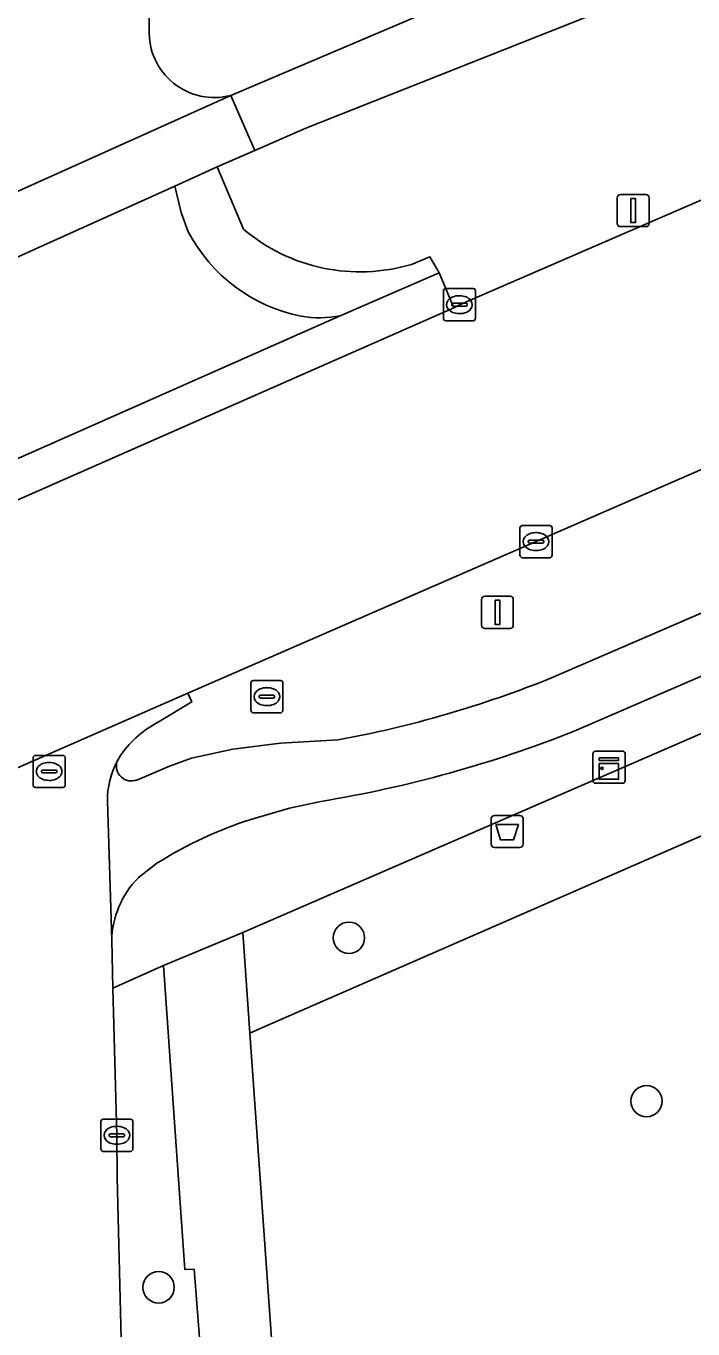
# Model space of a CAD drawing. Extents: x 157320 to 158835, y 386650 to 388491.
# Drawn here: x 157872.77 to 157893.57, y 387763.75 to 387804.33 of the extents above; entities that cross this region are included whole.
import ezdxf

# ---------------------------------------------------------------- set-up
doc = ezdxf.new("R2010")
doc.units = 0
for name, color, linetype in [('IMGEO_Afvalbak', 7, 'Continuous'), ('IMGEO_Berm_groen', 7, 'Continuous'), ('IMGEO_Berm_open', 7, 'Continuous'), ('IMGEO_Boom', 7, 'Continuous'), ('IMGEO_Erf', 7, 'Continuous'), ('IMGEO_Fietspad_open', 7, 'Continuous'), ('IMGEO_Groenvoorziening', 7, 'Continuous'), ('IMGEO_Hek', 7, 'Continuous'), ('IMGEO_Kast', 7, 'Continuous'), ('IMGEO_Kolk', 7, 'Continuous'), ('IMGEO_Lichtmast', 7, 'Continuous'), ('IMGEO_Rijbaan_lokaal_gesloten', 7, 'Continuous'), ('IMGEO_Rijbaan_lokaal_open', 7, 'Continuous'), ('IMGEO_Rioolput', 7, 'Continuous'), ('IMGEO_Verkeersbordpaal', 7, 'Continuous'), ('IMGEO_Voetpad_open', 7, 'Continuous')]:
    doc.layers.add(name, color=color, linetype=linetype)

msp = doc.modelspace()

# ---------------------------------------------------------------- linework, layer by layer
at = {"layer": 'IMGEO_Afvalbak'}
for p, q in [((157887.378, 387779.744), (157888.168, 387779.744)), ((157888.168, 387779.744), (157887.378, 387779.744)), ((157887.278, 387778.844), (157887.278, 387779.644)), ((157887.278, 387779.644), (157887.278, 387778.844)), ((157888.268, 387779.644), (157888.268, 387778.844)), ((157888.268, 387778.844), (157888.268, 387779.644)), ((157888.168, 387778.744), (157887.378, 387778.744)), ((157887.378, 387778.744), (157888.168, 387778.744))]:
    msp.add_line(p, q, dxfattribs=at)
msp.add_lwpolyline([(157887.421, 387779.458), (157888.125, 387779.458), (157887.976, 387778.988), (157887.57, 387778.988), (157887.421, 387779.458)], dxfattribs=at)
for centre, start, end in [((157887.378, 387779.644), 90, 180), ((157887.378, 387779.644), 90, 180), ((157888.168, 387779.644), 0, 90), ((157888.168, 387779.644), 360, 90), ((157887.378, 387778.844), 180, 270), ((157887.378, 387778.844), 180, 270), ((157888.168, 387778.844), 270, 0), ((157888.168, 387778.844), 270, 0)]:
    msp.add_arc(centre, 0.1, start, end, dxfattribs=at)
at = {"layer": 'IMGEO_Berm_groen'}
for points in [[(157893.382, 387805.863), (157881.495, 387801.15), (157879.903, 387800.455), (157878.738, 387799.947), (157879.555, 387797.999)], [(157884.792, 387796.905), (157885.367, 387797.14), (157885.656, 387796.64), (157886.113, 387795.556), (157886.287, 387795.649), (157900.796, 387801.925), (157907.925, 387805)]]:
    msp.add_lwpolyline(points, dxfattribs=at)
msp.add_arc((157883.188, 387802.307), 5.635, 229.8623, 286.539, dxfattribs=at)
at = {"layer": 'IMGEO_Berm_open'}
for points in [[(157941.513, 387809.481), (157941.631, 387808.997), (157935.806, 387807.418), (157935.65, 387807.915), (157934.351, 387807.513), (157932.932, 387807.043), (157932.649, 387806.949), (157930.208, 387806.063), (157929.812, 387805.919), (157928.898, 387805.488), (157928.836, 387805.602), (157898.534, 387792.559), (157877.821, 387783.552), (157877.943, 387783.277), (157876.924, 387782.666)], [(157889.159, 387784.027), (157919.877, 387797.287), (157935.641, 387804.109)], [(157879.555, 387797.999), (157878.738, 387799.947), (157877.413, 387799.341), (157877.613, 387798.525), (157877.832, 387797.922)], [(157882.572, 387795.306), (157885.656, 387796.64), (157885.367, 387797.14), (157884.792, 387796.905)], [(157876.226, 387780.847), (157877.246, 387781.28), (157877.935, 387781.532), (157879.22, 387781.809), (157880.712, 387781.991), (157882.501, 387782.095)], [(157875.739, 387781.643), (157875.609, 387781.418)]]:
    msp.add_lwpolyline(points, dxfattribs=at)
for centre, radius, start, end in [((157883.188, 387802.307), 5.635, 229.8623, 286.539), ((157882.345, 387800.29), 5.097, 207.6794, 258.7373), ((157881.922, 387798.516), 3.275, 259.9503, 281.4563), ((157876.165, 387816.367), 34.853, 280.4737, 291.8893), ((157878.524, 387779.614), 3.446, 117.6742, 143.9333), ((157876.06, 387781.287), 0.47, 163.7993, 290.6356)]:
    msp.add_arc(centre, radius, start, end, dxfattribs=at)
at = {"layer": 'IMGEO_Boom'}
for centre in [(157882.841, 387775.933), (157892.118, 387770.845), (157876.907, 387765.047)]:
    msp.add_circle(centre, 0.489, dxfattribs=at)
at = {"layer": 'IMGEO_Erf'}
msp.add_lwpolyline([(157940.014, 387802.268), (157935.867, 387800.495), (157935.963, 387792.163), (157934.088, 387792.102), (157926.543, 387792.136), (157923.72, 387792.147), (157880.058, 387773.098), (157879.753, 387772.965), (157881.386, 387750)], dxfattribs=at)
at = {"layer": 'IMGEO_Fietspad_open'}
for points in [[(157901.701, 387810.812), (157889.457, 387806.408), (157885.103, 387804.693), (157879.156, 387802.167), (157879.903, 387800.455), (157881.495, 387801.15), (157893.382, 387805.863)], [(157935.641, 387804.109), (157919.877, 387797.287), (157889.159, 387784.027)], [(157889.861, 387782.366), (157937.457, 387802.936), (157939.52, 387803.83)], [(157870.365, 387796.174), (157877.413, 387799.341), (157878.738, 387799.947), (157879.903, 387800.455), (157879.156, 387802.167), (157868.915, 387797.563), (157852.278, 387790.252)], [(157882.501, 387782.095), (157880.712, 387781.991), (157879.22, 387781.809), (157877.935, 387781.532), (157877.246, 387781.28), (157876.226, 387780.847)], [(157875.312, 387780.196), (157875.445, 387775.846)], [(157879.778, 387779.617), (157880.993, 387779.975), (157881.963, 387780.182)], [(157876.27, 387777.795), (157876.898, 387778.283)]]:
    msp.add_lwpolyline(points, dxfattribs=at)
for centre, radius, start, end in [((157876.165, 387816.367), 34.853, 280.4737, 291.8893), ((157875.82, 387817.77), 38.087, 279.2819, 291.6331), ((157877.829, 387780.231), 2.517, 151.8748, 180.8041), ((157876.06, 387781.287), 0.47, 163.7993, 290.6356), ((157883.769, 387767.224), 13.019, 107.852, 121.8547), ((157878.307, 387775.783), 2.863, 135.3662, 178.7485)]:
    msp.add_arc(centre, radius, start, end, dxfattribs=at)
at = {"layer": 'IMGEO_Groenvoorziening'}
for points in [[(157910.159, 387789.376), (157879.53, 387776.095), (157879.753, 387772.965), (157880.058, 387773.098), (157923.72, 387792.147), (157926.543, 387792.136), (157934.088, 387792.102), (157935.963, 387792.163), (157935.867, 387800.495), (157928.195, 387797.157), (157924.17, 387795.418)], [(157878.325, 387757.166), (157877.976, 387761.979), (157878.3, 387762.003), (157878.021, 387765.611), (157877.73, 387765.599), (157877.059, 387775.071), (157875.48, 387774.362), (157875.607, 387769.781), (157875.619, 387768.476), (157876.072, 387750), (157876.179, 387745.801), (157879.114, 387745.86), (157878.818, 387750)]]:
    msp.add_lwpolyline(points, close=True, dxfattribs=at)
at = {"layer": 'IMGEO_Hek'}
for points in [[(157926.543, 387792.136), (157923.72, 387792.147), (157880.058, 387773.098)], [(157880.058, 387773.098), (157879.753, 387772.965)]]:
    msp.add_lwpolyline(points, dxfattribs=at)
at = {"layer": 'IMGEO_Kast'}
for p, q in [((157890.448, 387780.82), (157890.448, 387781.661)), ((157890.448, 387781.661), (157890.448, 387780.82)), ((157890.523, 387781.745), (157891.364, 387781.745)), ((157891.364, 387781.745), (157890.523, 387781.745)), ((157891.448, 387781.67), (157891.448, 387780.829)), ((157891.448, 387780.829), (157891.448, 387781.67)), ((157891.373, 387780.745), (157890.532, 387780.745)), ((157890.532, 387780.745), (157891.373, 387780.745))]:
    msp.add_line(p, q, dxfattribs=at)
for points in [[(157890.643, 387781.535), (157891.243, 387781.535), (157891.243, 387781.45), (157890.643, 387781.45), (157890.643, 387781.535)], [(157890.643, 387781.36), (157891.243, 387781.36), (157891.243, 387780.871), (157890.643, 387780.871), (157890.643, 387781.36)]]:
    msp.add_lwpolyline(points, dxfattribs=at)
msp.add_circle((157890.727, 387781.209), 0.0377, dxfattribs=at)
for centre, start, end in [((157890.526, 387781.667), 92.4484, 184.2845), ((157890.526, 387781.667), 92.4484, 184.2845), ((157891.37, 387781.667), 2.4484, 94.2845), ((157891.37, 387781.667), 2.4484, 94.2845), ((157890.526, 387780.823), 182.4484, 274.2845), ((157890.526, 387780.823), 182.4484, 274.2845), ((157891.37, 387780.823), 272.4484, 4.2845), ((157891.37, 387780.823), 272.4484, 4.2845)]:
    msp.add_arc(centre, 0.0779, start, end, dxfattribs=at)
at = {"layer": 'IMGEO_Kolk'}
for p, q in [((157885.785, 387795.225), (157885.785, 387796.077)), ((157885.86, 387796.151), (157886.712, 387796.151)), ((157886.786, 387796.077), (157886.786, 387795.225)), ((157886.044, 387795.645), (157886.044, 387795.657)), ((157886.482, 387795.608), (157886.084, 387795.608)), ((157886.087, 387795.694), (157886.485, 387795.694)), ((157886.273, 387795.931), (157886.298, 387795.931)), ((157886.528, 387795.657), (157886.528, 387795.645)), ((157886.296, 387795.371), (157886.271, 387795.371)), ((157886.712, 387795.151), (157885.86, 387795.151)), ((157888.173, 387787.845), (157888.173, 387788.697)), ((157888.248, 387788.771), (157889.1, 387788.771)), ((157889.174, 387788.697), (157889.174, 387787.845)), ((157888.432, 387788.265), (157888.432, 387788.277)), ((157888.475, 387788.314), (157888.873, 387788.314)), ((157888.661, 387788.551), (157888.686, 387788.551)), ((157888.916, 387788.277), (157888.916, 387788.265)), ((157888.87, 387788.228), (157888.472, 387788.228)), ((157888.684, 387787.991), (157888.659, 387787.991)), ((157889.1, 387787.771), (157888.248, 387787.771)), ((157875.106, 387769.355), (157875.106, 387770.207)), ((157875.181, 387770.281), (157876.033, 387770.281)), ((157875.594, 387770.061), (157875.619, 387770.061)), ((157876.107, 387770.207), (157876.107, 387769.355)), ((157875.365, 387769.775), (157875.365, 387769.787)), ((157875.803, 387769.738), (157875.405, 387769.738)), ((157875.408, 387769.824), (157875.806, 387769.824)), ((157875.849, 387769.787), (157875.849, 387769.775)), ((157876.033, 387769.281), (157875.181, 387769.281)), ((157875.617, 387769.501), (157875.592, 387769.501))]:
    msp.add_line(p, q, dxfattribs=at)
for points in [[(157885.785, 387795.225), (157885.785, 387796.077)], [(157885.86, 387796.151), (157886.712, 387796.151)], [(157886.786, 387796.077), (157886.786, 387795.225)], [(157886.712, 387795.151), (157885.86, 387795.151)], [(157888.173, 387787.845), (157888.173, 387788.697)], [(157888.248, 387788.771), (157889.1, 387788.771)], [(157889.174, 387788.697), (157889.174, 387787.845)], [(157889.1, 387787.771), (157888.248, 387787.771)], [(157875.106, 387769.355), (157875.106, 387770.207)], [(157875.181, 387770.281), (157876.033, 387770.281)], [(157876.107, 387770.207), (157876.107, 387769.355)], [(157876.033, 387769.281), (157875.181, 387769.281)]]:
    msp.add_lwpolyline(points, dxfattribs=at)
for centre, radius, start, end in [((157885.862, 387796.075), 0.0765, 91.552, 178.448), ((157885.862, 387796.075), 0.0765, 91.552, 178.448), ((157886.71, 387796.075), 0.0765, 1.552, 88.448), ((157886.71, 387796.075), 0.0765, 1.552, 88.448), ((157886.084, 387795.654), 0.0403, 85.8775, 175.7526), ((157886.081, 387795.644), 0.0366, 178.938, 274.7102), ((157886.485, 387795.651), 0.043, 264.8664, 352.4533), ((157886.489, 387795.656), 0.0386, 1.7309, 96.639), ((157885.862, 387795.227), 0.0765, 181.552, 268.448), ((157885.862, 387795.227), 0.0765, 181.552, 268.448), ((157886.71, 387795.227), 0.0765, 271.552, 358.448), ((157886.71, 387795.227), 0.0765, 271.552, 358.448), ((157888.25, 387788.695), 0.0765, 91.552, 178.448), ((157888.25, 387788.695), 0.0765, 91.552, 178.448), ((157889.098, 387788.695), 0.0765, 1.552, 88.448), ((157889.098, 387788.695), 0.0765, 1.552, 88.448), ((157888.472, 387788.274), 0.0403, 85.8775, 175.7526), ((157888.469, 387788.264), 0.0366, 178.938, 274.7102), ((157888.873, 387788.271), 0.043, 264.8664, 352.4533), ((157888.877, 387788.276), 0.0386, 1.7309, 96.639), ((157888.25, 387787.847), 0.0765, 181.552, 268.448), ((157888.25, 387787.847), 0.0765, 181.552, 268.448), ((157889.098, 387787.847), 0.0765, 271.552, 358.448), ((157889.098, 387787.847), 0.0765, 271.552, 358.448), ((157875.183, 387770.205), 0.0765, 91.552, 178.448), ((157875.183, 387770.205), 0.0765, 91.552, 178.448), ((157876.031, 387770.205), 0.0765, 1.552, 88.448), ((157876.031, 387770.205), 0.0765, 1.552, 88.448), ((157875.405, 387769.784), 0.0403, 85.8775, 175.7526), ((157875.402, 387769.774), 0.0366, 178.938, 274.7102), ((157875.806, 387769.781), 0.043, 264.8664, 352.4533), ((157875.81, 387769.786), 0.0386, 1.7309, 96.639), ((157875.183, 387769.357), 0.0765, 181.552, 268.448), ((157875.183, 387769.357), 0.0765, 181.552, 268.448), ((157876.031, 387769.357), 0.0765, 271.552, 358.448), ((157876.031, 387769.357), 0.0765, 271.552, 358.448)]:
    msp.add_arc(centre, radius, start, end, dxfattribs=at)
for centre, major_axis, ratio, start_param, end_param in [((157886.272, 387795.651), (-0.387, 0.002), 0.722429, 4.712389, 7.853982), ((157886.297, 387795.651), (-0.39, 0.002), 0.717154, 1.570796, 4.712389), ((157888.66, 387788.271), (-0.387, 0.002), 0.722429, 4.712389, 7.853982), ((157888.685, 387788.271), (-0.39, 0.002), 0.717154, 1.570796, 4.712389), ((157875.593, 387769.781), (-0.387, 0.002), 0.722429, 4.712389, 7.853982), ((157875.618, 387769.781), (-0.39, 0.002), 0.717154, 1.570796, 4.712389)]:
    msp.add_ellipse(centre, major_axis=major_axis, ratio=ratio, start_param=start_param, end_param=end_param, dxfattribs=at)
at = {"layer": 'IMGEO_Lichtmast'}
for p, q in [((157886.976, 387785.669), (157886.976, 387786.469)), ((157886.976, 387786.469), (157886.976, 387785.669)), ((157887.076, 387786.569), (157887.866, 387786.569)), ((157887.866, 387786.569), (157887.076, 387786.569)), ((157887.966, 387786.469), (157887.966, 387785.669)), ((157887.966, 387785.669), (157887.966, 387786.469)), ((157887.866, 387785.569), (157887.076, 387785.569)), ((157887.076, 387785.569), (157887.866, 387785.569))]:
    msp.add_line(p, q, dxfattribs=at)
msp.add_lwpolyline([(157887.396, 387786.444), (157887.546, 387786.444), (157887.546, 387785.694), (157887.396, 387785.694), (157887.396, 387786.444)], dxfattribs=at)
for centre, start, end in [((157887.076, 387786.469), 90, 180), ((157887.076, 387786.469), 90, 180), ((157887.866, 387786.469), 0, 90), ((157887.866, 387786.469), 360, 90), ((157887.076, 387785.669), 180, 270), ((157887.076, 387785.669), 180, 270), ((157887.866, 387785.669), 270, 0), ((157887.866, 387785.669), 270, 0)]:
    msp.add_arc(centre, 0.1, start, end, dxfattribs=at)
at = {"layer": 'IMGEO_Rijbaan_lokaal_gesloten'}
for points in [[(157876.924, 387782.666), (157877.943, 387783.277), (157877.821, 387783.552), (157863.66, 387777.349)], [(157875.609, 387781.418), (157875.739, 387781.643)], [(157877.453, 387694.721), (157877.244, 387703.161), (157877.075, 387709.954), (157876.975, 387713.985), (157876.844, 387719.952), (157876.663, 387726.746), (157876.648, 387727.355), (157876.422, 387736.234), (157876.308, 387740.701), (157876.179, 387745.801), (157876.072, 387750), (157875.619, 387768.476), (157875.607, 387769.781), (157875.48, 387774.362), (157875.445, 387775.846), (157875.312, 387780.196)]]:
    msp.add_lwpolyline(points, dxfattribs=at)
for centre, radius, start, end in [((157878.524, 387779.614), 3.446, 117.6742, 143.9333), ((157877.829, 387780.231), 2.517, 151.8748, 180.8041)]:
    msp.add_arc(centre, radius, start, end, dxfattribs=at)
at = {"layer": 'IMGEO_Rijbaan_lokaal_open'}
for points in [[(157926.454, 387810.082), (157924.132, 387811.179), (157923.463, 387811.495), (157923.037, 387811.549), (157917.181, 387808.983), (157910.914, 387806.295), (157907.925, 387805), (157900.796, 387801.925), (157886.287, 387795.649), (157886.113, 387795.556), (157867.367, 387787.314), (157863.788, 387785.721), (157848.855, 387779.149), (157843.258, 387776.704), (157831.537, 387771.565), (157825.018, 387768.678)], [(157876.613, 387804.211), (157876.577, 387807.265), (157870.528, 387807.222), (157870.604, 387799.96), (157870.605, 387799.819)], [(157822.606, 387759.344), (157823.485, 387759.737), (157826.947, 387761.265), (157830.821, 387762.995), (157834.309, 387764.533), (157834.528, 387764.625), (157840.947, 387767.435), (157840.962, 387767.442), (157845.799, 387769.569), (157845.904, 387769.619), (157846.023, 387769.675), (157862.5, 387776.887), (157863.66, 387777.349), (157877.821, 387783.552), (157898.534, 387792.559), (157928.836, 387805.602)], [(157868.915, 387797.563), (157879.156, 387802.167)], [(157877.832, 387797.922), (157877.613, 387798.525), (157877.413, 387799.341), (157870.365, 387796.174)], [(157867.561, 387789.317), (157866.88, 387788.371), (157882.572, 387795.306)]]:
    msp.add_lwpolyline(points, dxfattribs=at)
msp.add_lwpolyline([(157885.656, 387796.64), (157882.572, 387795.306), (157866.88, 387788.371), (157867.367, 387787.314), (157886.113, 387795.556)], close=True, dxfattribs=at)
for centre, radius, start, end in [((157878.646, 387804.136), 2.034, 177.892, 284.5251), ((157882.345, 387800.29), 5.097, 207.6794, 258.7373), ((157881.922, 387798.516), 3.275, 259.9503, 281.4563)]:
    msp.add_arc(centre, radius, start, end, dxfattribs=at)
at = {"layer": 'IMGEO_Rioolput'}
for p, q in [((157879.782, 387783.017), (157879.782, 387783.869)), ((157879.857, 387783.943), (157880.709, 387783.943)), ((157880.783, 387783.869), (157880.783, 387783.017)), ((157880.041, 387783.437), (157880.041, 387783.449)), ((157880.479, 387783.4), (157880.081, 387783.4)), ((157880.084, 387783.486), (157880.482, 387783.486)), ((157880.27, 387783.723), (157880.295, 387783.723)), ((157880.525, 387783.449), (157880.525, 387783.437)), ((157880.293, 387783.163), (157880.268, 387783.163)), ((157880.709, 387782.943), (157879.857, 387782.943)), ((157872.995, 387780.688), (157872.995, 387781.54)), ((157873.07, 387781.614), (157873.922, 387781.614)), ((157873.483, 387781.394), (157873.508, 387781.394)), ((157873.996, 387781.54), (157873.996, 387780.688)), ((157873.254, 387781.108), (157873.254, 387781.12)), ((157873.692, 387781.071), (157873.294, 387781.071)), ((157873.297, 387781.157), (157873.695, 387781.157)), ((157873.738, 387781.12), (157873.738, 387781.108)), ((157873.922, 387780.614), (157873.07, 387780.614)), ((157873.506, 387780.834), (157873.481, 387780.834))]:
    msp.add_line(p, q, dxfattribs=at)
for points in [[(157879.782, 387783.017), (157879.782, 387783.869)], [(157879.857, 387783.943), (157880.709, 387783.943)], [(157880.783, 387783.869), (157880.783, 387783.017)], [(157880.709, 387782.943), (157879.857, 387782.943)], [(157872.995, 387780.688), (157872.995, 387781.54)], [(157873.07, 387781.614), (157873.922, 387781.614)], [(157873.996, 387781.54), (157873.996, 387780.688)], [(157873.922, 387780.614), (157873.07, 387780.614)]]:
    msp.add_lwpolyline(points, dxfattribs=at)
for centre, radius, start, end in [((157879.859, 387783.867), 0.0765, 91.552, 178.448), ((157879.859, 387783.867), 0.0765, 91.552, 178.448), ((157880.707, 387783.867), 0.0765, 1.552, 88.448), ((157880.707, 387783.867), 0.0765, 1.552, 88.448), ((157880.081, 387783.446), 0.0403, 85.8775, 175.7526), ((157880.078, 387783.436), 0.0366, 178.938, 274.7102), ((157880.482, 387783.443), 0.043, 264.8664, 352.4533), ((157880.486, 387783.448), 0.0386, 1.7309, 96.639), ((157879.859, 387783.019), 0.0765, 181.552, 268.448), ((157879.859, 387783.019), 0.0765, 181.552, 268.448), ((157880.707, 387783.019), 0.0765, 271.552, 358.448), ((157880.707, 387783.019), 0.0765, 271.552, 358.448), ((157873.072, 387781.538), 0.0765, 91.552, 178.448), ((157873.072, 387781.538), 0.0765, 91.552, 178.448), ((157873.92, 387781.538), 0.0765, 1.552, 88.448), ((157873.92, 387781.538), 0.0765, 1.552, 88.448), ((157873.294, 387781.117), 0.0403, 85.8775, 175.7526), ((157873.291, 387781.107), 0.0366, 178.938, 274.7102), ((157873.695, 387781.114), 0.043, 264.8664, 352.4533), ((157873.699, 387781.119), 0.0386, 1.7309, 96.639), ((157873.072, 387780.69), 0.0765, 181.552, 268.448), ((157873.072, 387780.69), 0.0765, 181.552, 268.448), ((157873.92, 387780.69), 0.0765, 271.552, 358.448), ((157873.92, 387780.69), 0.0765, 271.552, 358.448)]:
    msp.add_arc(centre, radius, start, end, dxfattribs=at)
for centre, major_axis, ratio, start_param, end_param in [((157880.269, 387783.443), (-0.387, 0.002), 0.722429, 4.712389, 7.853982), ((157880.294, 387783.443), (-0.39, 0.002), 0.717154, 1.570796, 4.712389), ((157873.482, 387781.114), (-0.387, 0.002), 0.722429, 4.712389, 7.853982), ((157873.507, 387781.114), (-0.39, 0.002), 0.717154, 1.570796, 4.712389)]:
    msp.add_ellipse(centre, major_axis=major_axis, ratio=ratio, start_param=start_param, end_param=end_param, dxfattribs=at)
at = {"layer": 'IMGEO_Verkeersbordpaal'}
for p, q in [((157891.206, 387798.182), (157891.206, 387798.982)), ((157891.206, 387798.982), (157891.206, 387798.182)), ((157891.306, 387799.082), (157892.096, 387799.082)), ((157892.096, 387799.082), (157891.306, 387799.082)), ((157892.196, 387798.982), (157892.196, 387798.182)), ((157892.196, 387798.182), (157892.196, 387798.982)), ((157892.096, 387798.082), (157891.306, 387798.082)), ((157891.306, 387798.082), (157892.096, 387798.082))]:
    msp.add_line(p, q, dxfattribs=at)
msp.add_lwpolyline([(157891.626, 387798.957), (157891.776, 387798.957), (157891.776, 387798.207), (157891.626, 387798.207), (157891.626, 387798.957)], dxfattribs=at)
for centre, start, end in [((157891.306, 387798.982), 90, 180), ((157891.306, 387798.982), 90, 180), ((157892.096, 387798.982), 0, 90), ((157892.096, 387798.982), 360, 90), ((157891.306, 387798.182), 180, 270), ((157891.306, 387798.182), 180, 270), ((157892.096, 387798.182), 270, 0), ((157892.096, 387798.182), 270, 0)]:
    msp.add_arc(centre, 0.1, start, end, dxfattribs=at)
at = {"layer": 'IMGEO_Voetpad_open'}
for points in [[(157879.156, 387802.167), (157885.103, 387804.693), (157889.457, 387806.408), (157901.701, 387810.812)], [(157878.372, 387806.145), (157878.358, 387807.93), (157878.134, 387807.917), (157878.102, 387809.55), (157878.345, 387809.558), (157878.342, 387809.986), (157878.084, 387809.968), (157878.078, 387810.192), (157876.527, 387810.213), (157876.565, 387807.439), (157876.577, 387807.265), (157876.613, 387804.211)], [(157939.52, 387803.83), (157937.457, 387802.936), (157889.861, 387782.366)], [(157875.445, 387775.846), (157875.48, 387774.362), (157877.059, 387775.071), (157879.53, 387776.095), (157910.159, 387789.376), (157924.17, 387795.418), (157928.195, 387797.157), (157935.867, 387800.495), (157940.014, 387802.268)], [(157881.963, 387780.182), (157880.993, 387779.975), (157879.778, 387779.617)], [(157876.898, 387778.283), (157876.27, 387777.795)]]:
    msp.add_lwpolyline(points, dxfattribs=at)
msp.add_lwpolyline([(157879.753, 387772.965), (157879.53, 387776.095), (157877.059, 387775.071), (157877.73, 387765.599), (157878.021, 387765.611), (157878.3, 387762.003), (157877.976, 387761.979), (157878.325, 387757.166), (157878.818, 387750), (157879.114, 387745.86), (157879.475, 387740.809), (157879.795, 387736.34), (157879.811, 387736.122), (157879.889, 387727.321), (157879.965, 387718.797), (157882.547, 387718.802), (157882.388, 387735.931), (157882.31, 387736.704), (157881.386, 387750)], close=True, dxfattribs=at)
for centre, radius, start, end in [((157878.646, 387804.136), 2.034, 177.892, 284.5251), ((157875.82, 387817.77), 38.087, 279.2819, 291.6331), ((157883.769, 387767.224), 13.019, 107.852, 121.8547), ((157878.307, 387775.783), 2.863, 135.3662, 178.7485)]:
    msp.add_arc(centre, radius, start, end, dxfattribs=at)

doc.saveas('drawing.dxf')
